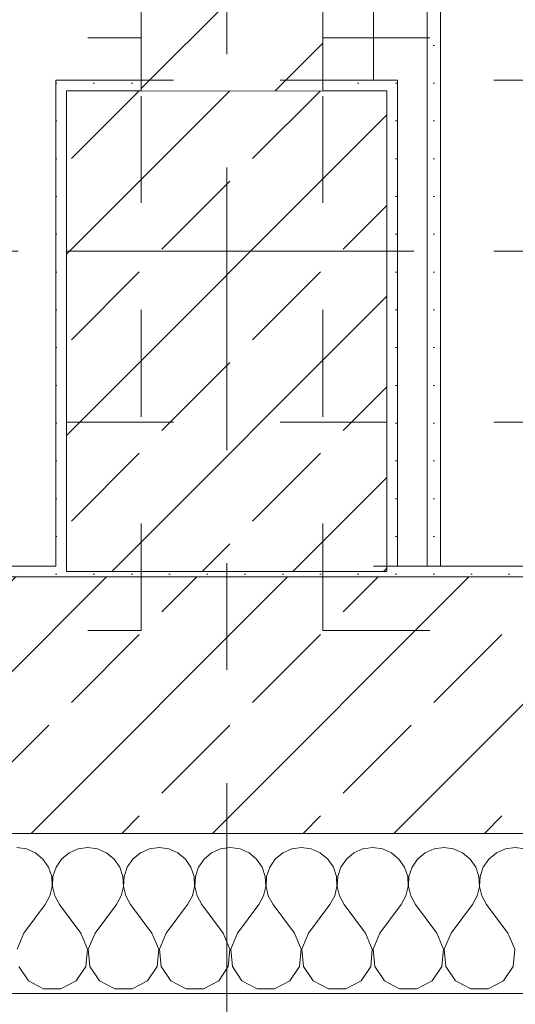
# Model space of a CAD drawing. Header units: metres. Extents: x -4 to 99, y -11 to 17.
# Tile 493 of 656: x 50.736 to 51.2, y -0.155 to 0.767. Entities that reach past the tile are written whole.
import ezdxf

# ---------------------------------------------------------------- set-up
doc = ezdxf.new("R2010")
doc.units = ezdxf.units.M
doc.header["$MEASUREMENT"] = 0
for name, pattern in [('Achse', [0.2, 0.1, -0.05, 0, -0.05]), ('Strichlinie doppelt', [0.546806, 0.264583, -0.105833, 0.070556, -0.105833]), ('Strichlinie eng', [0.115, 0.075, -0.04]), ('Untersicht', [0.1, 0.075, -0.025]), ('Wipeout_Contour', [1, 0, -1])]:
    doc.linetypes.add(name, pattern=pattern)
for name, color, linetype in [('152 - Bemaßung_ Beschriftung.Ausbau', 7, 'Continuous'), ('451 - Universal.Achsen Raster', 7, 'Continuous'), ('603 - Struktur.Bodenplatte_ Decke Roh', 7, 'Continuous'), ('604 - Struktur.Wand Aussen', 7, 'Continuous'), ('605 - Struktur.Wand Innen', 7, 'Continuous'), ('607 - Struktur.Stütze', 7, 'Continuous'), ('608 - Struktur.Träger', 7, 'Continuous'), ('650 - Abdeckung.Fußboden Aufbau', 7, 'Continuous'), ('653 - Abdeckung.TB Verkofferung', 7, 'Continuous'), ('Neubau_606 - Struktur.Wand Innen Ausbau', 7, 'Continuous'), ('Neubau_653 - Abdeckung.TB Verkofferung', 7, 'Continuous')]:
    doc.layers.add(name, color=color, linetype=linetype)
doc.styles.add('ERSTELLTER_STIL_2', font='txt')
doc.dimstyles.new('ERSTELLTER_STIL__1', dxfattribs={"dimtxt": 0.1, "dimasz": 0.0532, "dimexe": 0.18, "dimexo": 0.0625, "dimgap": 0, "dimtad": 1, "dimzin": 0, "dimdsep": 46, "dimtxsty": 'ERSTELLTER_STIL_2', "dimblk": 'ARROWHEAD_2', "dimblk1": 'ARROWHEAD_2', "dimblk2": 'ARROWHEAD_2', "dimcen": 0.09, "dimse1": 1, "dimse2": 1, "dimclrd": 7, "dimclre": 7, "dimclrt": 7, "dimazin": 0, "dimtfac": 1, "dimtdec": 4, "dimtmove": 0, "dimatfit": 3, "dimfxl": 1, "dimtolj": 1, "dimtzin": 0, "dimarcsym": 0})
doc.dimstyles.new('ERSTELLTER_STIL__2', dxfattribs={"dimtxt": 0.1, "dimasz": 0.0532, "dimexe": 0.18, "dimexo": 0.0625, "dimgap": 0, "dimtad": 1, "dimtih": 1, "dimtoh": 1, "dimzin": 0, "dimdsep": 46, "dimtxsty": 'ERSTELLTER_STIL_2', "dimblk": 'ARROWHEAD_2', "dimblk1": 'ARROWHEAD_2', "dimblk2": 'ARROWHEAD_2', "dimcen": 0.09, "dimse1": 1, "dimse2": 1, "dimclrd": 7, "dimclre": 7, "dimclrt": 7, "dimazin": 0, "dimtfac": 1, "dimtdec": 4, "dimtmove": 0, "dimatfit": 3, "dimfxl": 1, "dimtolj": 1, "dimtzin": 0, "dimarcsym": 0})
doc.dimstyles.new('ERSTELLTER_STIL__4', dxfattribs={"dimtxt": 0.1, "dimasz": 0.0532, "dimexe": 0.18, "dimexo": 0.0625, "dimgap": 0, "dimtad": 1, "dimzin": 0, "dimdsep": 46, "dimtxsty": 'ERSTELLTER_STIL_2', "dimblk": 'ARROWHEAD_2', "dimblk1": 'ARROWHEAD_2', "dimblk2": 'ARROWHEAD_2', "dimcen": 0.09, "dimse1": 1, "dimse2": 1, "dimclrd": 7, "dimclre": 7, "dimclrt": 7, "dimazin": 0, "dimtfac": 1, "dimtdec": 4, "dimtmove": 2, "dimatfit": 3, "dimfxl": 1, "dimtolj": 1, "dimtzin": 0, "dimarcsym": 0})
pattern_1 = [(45, (0, 0), (-0.0848528, 0.0848528), []), (45, (-0.04243, 0.04243), (-0.0848528, 0.0848528), [0.09, -0.03])]
pattern_2 = [(45, (0, 0), (-0.01767767, 0.01767767), [0, -0.025])]

# ---------------------------------------------------------------- blocks, each defined once
blk = doc.blocks.new('*X99')
at = {"layer": '604 - Struktur.Wand Aussen', "color": 7, "linetype": 'Continuous', "lineweight": 5}
for p, q in [((50.74244, -0.0096), (50.73333, -0.00833)), ((50.8, -0.00833), (50.79089, -0.0096)), ((50.80911, -0.0096), (50.8, -0.00833)), ((50.86667, -0.00833), (50.85756, -0.0096)), ((50.87578, -0.0096), (50.86667, -0.00833)), ((50.93333, -0.00833), (50.92422, -0.0096)), ((50.94244, -0.0096), (50.93333, -0.00833)), ((51, -0.00833), (50.99089, -0.0096)), ((51.00911, -0.0096), (51, -0.00833)), ((51.06667, -0.00833), (51.05756, -0.0096)), ((51.07578, -0.0096), (51.06667, -0.00833)), ((51.13333, -0.00833), (51.12422, -0.0096)), ((51.14244, -0.0096), (51.13333, -0.00833)), ((51.2, -0.00833), (51.19089, -0.0096)), ((51.20911, -0.0096), (51.2, -0.00833)), ((50.75086, -0.01331), (50.74244, -0.0096)), ((50.75794, -0.01918), (50.75086, -0.01331)), ((50.78248, -0.01331), (50.77539, -0.01918)), ((50.79089, -0.0096), (50.78248, -0.01331)), ((50.81752, -0.01331), (50.80911, -0.0096)), ((50.82461, -0.01918), (50.81752, -0.01331)), ((50.84914, -0.01331), (50.84206, -0.01918)), ((50.85756, -0.0096), (50.84914, -0.01331)), ((50.88419, -0.01331), (50.87578, -0.0096)), ((50.89127, -0.01918), (50.88419, -0.01331)), ((50.91581, -0.01331), (50.90873, -0.01918)), ((50.92422, -0.0096), (50.91581, -0.01331)), ((50.95086, -0.01331), (50.94244, -0.0096)), ((50.95794, -0.01918), (50.95086, -0.01331)), ((50.98248, -0.01331), (50.97539, -0.01918)), ((50.99089, -0.0096), (50.98248, -0.01331)), ((51.01752, -0.01331), (51.00911, -0.0096)), ((51.02461, -0.01918), (51.01752, -0.01331)), ((51.04914, -0.01331), (51.04206, -0.01918)), ((51.05756, -0.0096), (51.04914, -0.01331)), ((51.08419, -0.01331), (51.07578, -0.0096)), ((51.09127, -0.01918), (51.08419, -0.01331)), ((51.11581, -0.01331), (51.10873, -0.01918)), ((51.12422, -0.0096), (51.11581, -0.01331)), ((51.15086, -0.01331), (51.14244, -0.0096)), ((51.15794, -0.01918), (51.15086, -0.01331)), ((51.18248, -0.01331), (51.17539, -0.01918)), ((51.19089, -0.0096), (51.18248, -0.01331)), ((50.76315, -0.02676), (50.75794, -0.01918)), ((50.76609, -0.03547), (50.76315, -0.02676)), ((50.77019, -0.02676), (50.76725, -0.03547)), ((50.77539, -0.01918), (50.77019, -0.02676)), ((50.82981, -0.02676), (50.82461, -0.01918)), ((50.83275, -0.03547), (50.82981, -0.02676)), ((50.83685, -0.02676), (50.83391, -0.03547)), ((50.84206, -0.01918), (50.83685, -0.02676)), ((50.89648, -0.02676), (50.89127, -0.01918)), ((50.89942, -0.03547), (50.89648, -0.02676)), ((50.90352, -0.02676), (50.90058, -0.03547)), ((50.90873, -0.01918), (50.90352, -0.02676)), ((50.96315, -0.02676), (50.95794, -0.01918)), ((50.96609, -0.03547), (50.96315, -0.02676)), ((50.97019, -0.02676), (50.96725, -0.03547)), ((50.97539, -0.01918), (50.97019, -0.02676)), ((51.02981, -0.02676), (51.02461, -0.01918)), ((51.03275, -0.03547), (51.02981, -0.02676)), ((51.03685, -0.02676), (51.03391, -0.03547)), ((51.04206, -0.01918), (51.03685, -0.02676)), ((51.09648, -0.02676), (51.09127, -0.01918)), ((51.09942, -0.03547), (51.09648, -0.02676)), ((51.10352, -0.02676), (51.10058, -0.03547)), ((51.10873, -0.01918), (51.10352, -0.02676)), ((51.16315, -0.02676), (51.15794, -0.01918)), ((51.16609, -0.03547), (51.16315, -0.02676)), ((51.17019, -0.02676), (51.16725, -0.03547)), ((51.17539, -0.01918), (51.17019, -0.02676)), ((50.76653, -0.04466), (50.76609, -0.03547)), ((50.76725, -0.03547), (50.7668, -0.04466)), ((50.8332, -0.04466), (50.83275, -0.03547)), ((50.83391, -0.03547), (50.83347, -0.04466)), ((50.89987, -0.04466), (50.89942, -0.03547)), ((50.90058, -0.03547), (50.90013, -0.04466)), ((50.96653, -0.04466), (50.96609, -0.03547)), ((50.96725, -0.03547), (50.9668, -0.04466)), ((51.0332, -0.04466), (51.03275, -0.03547)), ((51.03391, -0.03547), (51.03347, -0.04466)), ((51.09987, -0.04466), (51.09942, -0.03547)), ((51.10058, -0.03547), (51.10013, -0.04466)), ((51.16653, -0.04466), (51.16609, -0.03547)), ((51.16725, -0.03547), (51.1668, -0.04466)), ((50.76445, -0.05362), (50.76653, -0.04466)), ((50.7668, -0.04466), (50.76888, -0.05362)), ((50.83112, -0.05362), (50.8332, -0.04466)), ((50.83347, -0.04466), (50.83555, -0.05362)), ((50.89778, -0.05362), (50.89987, -0.04466)), ((50.90013, -0.04466), (50.90222, -0.05362)), ((50.96445, -0.05362), (50.96653, -0.04466)), ((50.9668, -0.04466), (50.96888, -0.05362)), ((51.03112, -0.05362), (51.0332, -0.04466)), ((51.03347, -0.04466), (51.03555, -0.05362)), ((51.09778, -0.05362), (51.09987, -0.04466)), ((51.10013, -0.04466), (51.10222, -0.05362)), ((51.16445, -0.05362), (51.16653, -0.04466)), ((51.1668, -0.04466), (51.16888, -0.05362)), ((50.76, -0.06167), (50.76445, -0.05362)), ((50.76888, -0.05362), (50.77333, -0.06167)), ((50.82667, -0.06167), (50.83112, -0.05362)), ((50.83555, -0.05362), (50.84, -0.06167)), ((50.89333, -0.06167), (50.89778, -0.05362)), ((50.90222, -0.05362), (50.90667, -0.06167)), ((50.96, -0.06167), (50.96445, -0.05362)), ((50.96888, -0.05362), (50.97333, -0.06167)), ((51.02667, -0.06167), (51.03112, -0.05362)), ((51.03555, -0.05362), (51.04, -0.06167)), ((51.09333, -0.06167), (51.09778, -0.05362)), ((51.10222, -0.05362), (51.10667, -0.06167)), ((51.16, -0.06167), (51.16445, -0.05362)), ((51.16888, -0.05362), (51.17333, -0.06167)), ((50.74, -0.08833), (50.76, -0.06167)), ((50.79333, -0.08833), (50.77333, -0.06167)), ((50.80667, -0.08833), (50.82667, -0.06167)), ((50.86, -0.08833), (50.84, -0.06167)), ((50.87333, -0.08833), (50.89333, -0.06167)), ((50.92667, -0.08833), (50.90667, -0.06167)), ((50.94, -0.08833), (50.96, -0.06167)), ((50.99333, -0.08833), (50.97333, -0.06167)), ((51.00667, -0.08833), (51.02667, -0.06167)), ((51.06, -0.08833), (51.04, -0.06167)), ((51.07333, -0.08833), (51.09333, -0.06167)), ((51.12667, -0.08833), (51.10667, -0.06167)), ((51.14, -0.08833), (51.16, -0.06167)), ((51.19333, -0.08833), (51.17333, -0.06167)), ((50.74, -0.08833), (50.73371, -0.1033)), ((50.79962, -0.1033), (50.79333, -0.08833)), ((50.80667, -0.08833), (50.80038, -0.1033)), ((50.86629, -0.1033), (50.86, -0.08833)), ((50.87333, -0.08833), (50.86705, -0.1033)), ((50.93295, -0.1033), (50.92667, -0.08833)), ((50.94, -0.08833), (50.93371, -0.1033)), ((50.99962, -0.1033), (50.99333, -0.08833)), ((51.00667, -0.08833), (51.00038, -0.1033)), ((51.06629, -0.1033), (51.06, -0.08833)), ((51.07333, -0.08833), (51.06705, -0.1033)), ((51.13295, -0.1033), (51.12667, -0.08833)), ((51.14, -0.08833), (51.13371, -0.1033)), ((51.19962, -0.1033), (51.19333, -0.08833)), ((50.79808, -0.11947), (50.79962, -0.1033)), ((50.80038, -0.1033), (50.80192, -0.11947)), ((50.86475, -0.11947), (50.86629, -0.1033)), ((50.86705, -0.1033), (50.86858, -0.11947)), ((50.93142, -0.11947), (50.93295, -0.1033)), ((50.93371, -0.1033), (50.93525, -0.11947)), ((50.99808, -0.11947), (50.99962, -0.1033)), ((51.00038, -0.1033), (51.00192, -0.11947)), ((51.06475, -0.11947), (51.06629, -0.1033)), ((51.06705, -0.1033), (51.06858, -0.11947)), ((51.13142, -0.11947), (51.13295, -0.1033)), ((51.13371, -0.1033), (51.13525, -0.11947)), ((51.19808, -0.11947), (51.19962, -0.1033)), ((50.73525, -0.11947), (50.74424, -0.13299)), ((50.7891, -0.13299), (50.79808, -0.11947)), ((50.80192, -0.11947), (50.8109, -0.13299)), ((50.85576, -0.13299), (50.86475, -0.11947)), ((50.86858, -0.11947), (50.87757, -0.13299)), ((50.92243, -0.13299), (50.93142, -0.11947)), ((50.93525, -0.11947), (50.94424, -0.13299)), ((50.9891, -0.13299), (50.99808, -0.11947)), ((51.00192, -0.11947), (51.0109, -0.13299)), ((51.05576, -0.13299), (51.06475, -0.11947)), ((51.06858, -0.11947), (51.07757, -0.13299)), ((51.12243, -0.13299), (51.13142, -0.11947)), ((51.13525, -0.11947), (51.14424, -0.13299)), ((51.1891, -0.13299), (51.19808, -0.11947)), ((50.74424, -0.13299), (50.75855, -0.14066)), ((50.77479, -0.14066), (50.7891, -0.13299)), ((50.8109, -0.13299), (50.82521, -0.14066)), ((50.84145, -0.14066), (50.85576, -0.13299)), ((50.87757, -0.13299), (50.89188, -0.14066)), ((50.90812, -0.14066), (50.92243, -0.13299)), ((50.94424, -0.13299), (50.95855, -0.14066)), ((50.97479, -0.14066), (50.9891, -0.13299)), ((51.0109, -0.13299), (51.02521, -0.14066)), ((51.04145, -0.14066), (51.05576, -0.13299)), ((51.07757, -0.13299), (51.09188, -0.14066)), ((51.10812, -0.14066), (51.12243, -0.13299)), ((51.14424, -0.13299), (51.15855, -0.14066)), ((51.17479, -0.14066), (51.1891, -0.13299)), ((50.75855, -0.14066), (50.77479, -0.14066)), ((50.82521, -0.14066), (50.84145, -0.14066)), ((50.89188, -0.14066), (50.90812, -0.14066)), ((50.95855, -0.14066), (50.97479, -0.14066)), ((51.02521, -0.14066), (51.04145, -0.14066)), ((51.09188, -0.14066), (51.10812, -0.14066)), ((51.15855, -0.14066), (51.17479, -0.14066))]:
    blk.add_line(p, q, dxfattribs=at)
blk = doc.blocks.new('*D363')
at = {"layer": '152 - Bemaßung_ Beschriftung.Ausbau', "color": 7, "linetype": 'Continuous', "lineweight": 5}
for p, q in [((-1.675, 0.005), (-1.675, 0.245)), ((-1.71, 0.02521), (-1.64, -0.01521)), ((-1.6225, 0.005), (-1.7275, 0.005)), ((-1.675, -0.145), (-1.675, 0.005)), ((-1.71, -0.12479), (-1.64, -0.16521)), ((-1.6225, -0.145), (-1.7275, -0.145)), ((-1.675, -0.17923), (-1.675, -0.145))]:
    blk.add_line(p, q, dxfattribs=at)
at = {"layer": '152 - Bemaßung_ Beschriftung.Ausbau', "color": 7, "lineweight": 5, "insert": (-1.68664, -0.14589), "char_height": 0.1, "attachment_point": 7, "rotation": 90, "style": 'ERSTELLTER_STIL_2'}
blk.add_mtext('\\A1;{\\pql;\\fArial|b0|i0|c0|p38;15}', dxfattribs=at)
blk = doc.blocks.new('ARROWHEAD_2')
at = {"color": 0, "linetype": 'Continuous', "lineweight": 0}
for p, q in [((-0.378, -0.655), (0.378, 0.655)), ((0, 0), (-1, 0))]:
    blk.add_line(p, q, dxfattribs=at)
blk = doc.blocks.new('*D364')
at = {"layer": '152 - Bemaßung_ Beschriftung.Ausbau', "color": 7, "linetype": 'Continuous', "lineweight": 5}
blk.add_line((-1.71, 0.02521), (-1.64, -0.01521), dxfattribs=at)
blk = doc.blocks.new('*D369')
at = {"layer": '152 - Bemaßung_ Beschriftung.Ausbau', "color": 7, "linetype": 'Continuous', "lineweight": 5}
for p, q in [((-2.175, 0.005), (-2.175, 0.245)), ((-2.21, 0.02521), (-2.14, -0.01521)), ((-2.1225, 0.005), (-2.2275, 0.005)), ((-2.175, -0.145), (-2.175, 0.005)), ((-2.21, -0.12479), (-2.14, -0.16521)), ((-2.1225, -0.145), (-2.2275, -0.145)), ((-2.175, -0.17923), (-2.175, -0.145))]:
    blk.add_line(p, q, dxfattribs=at)
at = {"layer": '152 - Bemaßung_ Beschriftung.Ausbau', "color": 7, "lineweight": 5, "insert": (-2.1845, -0.14511), "char_height": 0.1, "attachment_point": 7, "rotation": 90, "style": 'ERSTELLTER_STIL_2'}
blk.add_mtext('\\A1;{\\pql;\\fArial|b0|i0|c0|p38;15}', dxfattribs=at)
blk = doc.blocks.new('*D370')
at = {"layer": '152 - Bemaßung_ Beschriftung.Ausbau', "color": 7, "linetype": 'Continuous', "lineweight": 5}
for p, q in [((-2.21, 0.27019), (-2.14, 0.22978)), ((-2.14, 0.22479), (-2.21, 0.26521)), ((-2.1225, 0.245), (-2.2275, 0.245)), ((-2.175, 0.005), (-2.175, 0.245)), ((-2.21, 0.02521), (-2.14, -0.01521))]:
    blk.add_line(p, q, dxfattribs=at)
at = {"layer": '152 - Bemaßung_ Beschriftung.Ausbau', "color": 7, "lineweight": 5, "insert": (-2.195, 0.04911), "char_height": 0.1, "attachment_point": 7, "rotation": 90, "style": 'ERSTELLTER_STIL_2'}
blk.add_mtext('\\A1;{\\pql;\\fArial|b0|i0|c0|p38;24}', dxfattribs=at)
blk = doc.blocks.new('*D414')
at = {"layer": '152 - Bemaßung_ Beschriftung.Ausbau', "color": 7, "linetype": 'Continuous', "lineweight": 5}
for p, q in [((50.33999, -4.1125), (50.33999, -4.0075)), ((51.55, -4.1125), (51.55, -4.0075)), ((50.3602, -4.025), (50.31978, -4.095)), ((51.57021, -4.025), (51.52979, -4.095)), ((50.33999, -4.06), (51.55, -4.06))]:
    blk.add_line(p, q, dxfattribs=at)
at = {"layer": '152 - Bemaßung_ Beschriftung.Ausbau', "color": 7, "lineweight": 5, "insert": (50.81197, -4.04), "char_height": 0.1, "attachment_point": 7, "style": 'ERSTELLTER_STIL_2'}
blk.add_mtext('\\A1;{\\pql;\\fArial|b0|i0|c0|p38;1,21}', dxfattribs=at)
blk = doc.blocks.new('*D447')
at = {"layer": '152 - Bemaßung_ Beschriftung.Ausbau', "color": 7, "linetype": 'Continuous', "lineweight": 5}
for p, q in [((47.56749, -4.6125), (47.56749, -4.5075)), ((50.85, -4.6125), (50.85, -4.5075)), ((47.5877, -4.525), (47.54728, -4.595)), ((50.87021, -4.525), (50.82979, -4.595)), ((47.56749, -4.56), (50.85, -4.56))]:
    blk.add_line(p, q, dxfattribs=at)
at = {"layer": '152 - Bemaßung_ Beschriftung.Ausbau', "color": 7, "lineweight": 5, "char_height": 0.1, "attachment_point": 7, "style": 'ERSTELLTER_STIL_2'}
for s, insert in [('\\A1;{\\pql;\\fArial|b0|i0|c0|p38;16\\fArial|b0|i0|c0|p38;\\A1{\\H.66x;\\S75^  ;}}', (47.58772, -4.54165)), ('\\A1;{\\pql;\\fArial|b0|i0|c0|p38;3,28\\fArial|b0|i0|c0|p38;\\A1{\\H.66x;\\S25^  ;}}', (49.07572, -4.55941)), ('\\A1;{\\pql;\\fArial|b0|i0|c0|p38;17}', (50.678, -4.54))]:
    blk.add_mtext(s, dxfattribs=dict(at, insert=insert))
blk = doc.blocks.new('*D448')
at = {"layer": '152 - Bemaßung_ Beschriftung.Ausbau', "color": 7, "linetype": 'Continuous', "lineweight": 5}
for p, q in [((50.85, -4.6125), (50.85, -4.5075)), ((51.02, -4.6125), (51.02, -4.5075)), ((50.87021, -4.525), (50.82979, -4.595)), ((51.04021, -4.525), (50.99979, -4.595)), ((50.85, -4.56), (51.02, -4.56))]:
    blk.add_line(p, q, dxfattribs=at)
blk = doc.blocks.new('*D449')
at = {"layer": '152 - Bemaßung_ Beschriftung.Ausbau', "color": 7, "linetype": 'Continuous', "lineweight": 5}
for p, q in [((51.02, -4.6125), (51.02, -4.5075)), ((54.46, -4.6125), (54.46, -4.5075)), ((51.04021, -4.525), (50.99979, -4.595)), ((54.48021, -4.525), (54.43979, -4.595)), ((51.02, -4.56), (54.46, -4.56))]:
    blk.add_line(p, q, dxfattribs=at)
at = {"layer": '152 - Bemaßung_ Beschriftung.Ausbau', "color": 7, "lineweight": 5, "char_height": 0.1, "attachment_point": 7, "style": 'ERSTELLTER_STIL_2'}
for s, insert in [('\\A1;{\\pql;\\fArial|b0|i0|c0|p38;3,44}', (52.53108, -4.54)), ('\\A1;{\\pql;\\fArial|b0|i0|c0|p38;16}', (54.288, -4.54))]:
    blk.add_mtext(s, dxfattribs=dict(at, insert=insert))
blk = doc.blocks.new('*D486')
at = {"layer": '152 - Bemaßung_ Beschriftung.Ausbau', "color": 7, "linetype": 'Continuous', "lineweight": 5}
for p, q in [((47.47999, -5.1125), (47.47999, -5.0075)), ((50.77999, -5.1125), (50.77999, -5.0075)), ((47.5002, -5.025), (47.45978, -5.095)), ((50.8002, -5.025), (50.75978, -5.095)), ((47.47999, -5.06), (50.77999, -5.06))]:
    blk.add_line(p, q, dxfattribs=at)
at = {"layer": '152 - Bemaßung_ Beschriftung.Ausbau', "color": 7, "lineweight": 5, "insert": (48.99696, -5.04), "char_height": 0.1, "attachment_point": 7, "style": 'ERSTELLTER_STIL_2'}
blk.add_mtext('\\A1;{\\pql;\\fArial|b0|i0|c0|p38;3,30}', dxfattribs=at)
blk = doc.blocks.new('*D487')
at = {"layer": '152 - Bemaßung_ Beschriftung.Ausbau', "color": 7, "linetype": 'Continuous', "lineweight": 5}
for p, q in [((50.77999, -5.1125), (50.77999, -5.0075)), ((51.07999, -5.1125), (51.07999, -5.0075)), ((50.8002, -5.025), (50.75978, -5.095)), ((51.1002, -5.025), (51.05978, -5.095)), ((50.77999, -5.06), (51.07999, -5.06))]:
    blk.add_line(p, q, dxfattribs=at)
at = {"layer": '152 - Bemaßung_ Beschriftung.Ausbau', "color": 7, "lineweight": 5, "insert": (50.8541, -5.04), "char_height": 0.1, "attachment_point": 7, "style": 'ERSTELLTER_STIL_2'}
blk.add_mtext('\\A1;{\\pql;\\fArial|b0|i0|c0|p38;30}', dxfattribs=at)
blk = doc.blocks.new('*D488')
at = {"layer": '152 - Bemaßung_ Beschriftung.Ausbau', "color": 7, "linetype": 'Continuous', "lineweight": 5}
for p, q in [((51.07999, -5.1125), (51.07999, -5.0075)), ((54.37999, -5.1125), (54.37999, -5.0075)), ((51.1002, -5.025), (51.05978, -5.095)), ((54.4002, -5.025), (54.35978, -5.095)), ((51.07999, -5.06), (54.37999, -5.06))]:
    blk.add_line(p, q, dxfattribs=at)
at = {"layer": '152 - Bemaßung_ Beschriftung.Ausbau', "color": 7, "lineweight": 5, "insert": (52.59696, -5.04), "char_height": 0.1, "attachment_point": 7, "style": 'ERSTELLTER_STIL_2'}
blk.add_mtext('\\A1;{\\pql;\\fArial|b0|i0|c0|p38;3,30}', dxfattribs=at)
blk = doc.blocks.new('*D497')
at = {"layer": '152 - Bemaßung_ Beschriftung.Ausbau', "color": 7, "linetype": 'Continuous', "lineweight": 5}
for p, q in [((-0.165, -5.6125), (-0.165, -5.5075)), ((62.42503, -5.6125), (62.42503, -5.5075)), ((-0.14479, -5.525), (-0.18521, -5.595)), ((62.40482, -5.595), (62.44523, -5.525)), ((-0.19923, -5.56), (-0.165, -5.56)), ((-0.165, -5.56), (62.42503, -5.56)), ((62.42503, -5.56), (62.45926, -5.56))]:
    blk.add_line(p, q, dxfattribs=at)
at = {"layer": '152 - Bemaßung_ Beschriftung.Ausbau', "color": 7, "lineweight": 5, "insert": (30.95904, -5.54), "char_height": 0.1, "attachment_point": 7, "style": 'ERSTELLTER_STIL_2'}
blk.add_mtext('\\A1;{\\pql;\\fArial|b0|i0|c0|p38;62,59}', dxfattribs=at)

msp = doc.modelspace()

# ---------------------------------------------------------------- hatches: boundary and pattern name
at = {"layer": '604 - Struktur.Wand Aussen', "linetype": 'Continuous', "lineweight": 0, "true_color": 0x000000}
h = msp.add_hatch(dxfattribs=at)
h.set_pattern_fill('Gips_0001', color=18, style=0, pattern_type=2)
h.set_pattern_definition(pattern_2)
h.paths.add_polyline_path([(50.33999, 0.245), (50.76999, 0.245), (50.76999, 0.255), (50.33999, 0.255)])
h = msp.add_hatch(dxfattribs=at)
h.set_pattern_fill('Gips_0001', color=18, style=0, pattern_type=2)
h.set_pattern_definition(pattern_2)
h.paths.add_polyline_path([(51.55, 0.255), (51.08999, 0.255), (51.08999, 0.245), (51.55, 0.245)])
h = msp.add_hatch(dxfattribs=at)
h.set_pattern_fill('Beton__Stahlbeton_0001', color=18, style=0, pattern_type=2)
h.set_pattern_definition(pattern_1)
h.paths.add_polyline_path([(50.27999, 0.005), (51.61, 0.005), (51.61, 0.125), (51.55, 0.125), (51.55, 0.195), (51.55, 0.245), (50.33999, 0.245), (50.33999, 0.195), (50.33999, 0.125), (50.27999, 0.125)])
h = msp.add_hatch(dxfattribs=at)
h.set_pattern_fill('Verputz_0001', color=18, style=0, pattern_type=2)
h.set_pattern_definition([(0, (0, 0), (0, 0.08660254), [0, -0.05]), (0, (0.025, 0.0433), (0, 0.08660254), [0, -0.05])])
h.paths.add_polyline_path([(51.64, -0.145), (50.24999, -0.145), (50.24999, -0.155), (51.64, -0.155)])
at = {"layer": '607 - Struktur.Stütze', "linetype": 'Continuous', "lineweight": 0, "true_color": 0x000000}
h = msp.add_hatch(dxfattribs=at)
h.set_pattern_fill('Gips_0001', color=18, style=0, pattern_type=2)
h.set_pattern_definition(pattern_2)
h.paths.add_polyline_path([(50.76999, 0.70998), (50.76999, 0.255), (50.77999, 0.255), (50.77999, 0.69998), (50.85, 0.69998), (50.85, 0.70998)])
h = msp.add_hatch(dxfattribs=at)
h.set_pattern_fill('Gips_0001', color=18, style=0, pattern_type=2)
h.set_pattern_definition(pattern_2)
h.paths.add_polyline_path([(51.02, 0.69998), (51.07999, 0.69998), (51.07999, 0.255), (51.08999, 0.255), (51.08999, 0.70998), (51.02, 0.70998)])
h = msp.add_hatch(dxfattribs=at)
h.set_pattern_fill('Beton__Stahlbeton_0001', color=18, style=0, pattern_type=2)
h.set_pattern_definition(pattern_1)
h.paths.add_polyline_path([(50.77999, 0.24998), (51.07999, 0.24998), (51.07999, 0.69998), (50.77999, 0.69998)])
h = msp.add_hatch(dxfattribs=at)
h.set_pattern_fill('Gips_0001', color=18, style=0, pattern_type=2)
h.set_pattern_definition(pattern_2)
h.paths.add_polyline_path([(50.76999, 0.255), (50.76999, 0.245), (51.08999, 0.245), (51.08999, 0.255), (51.07999, 0.255), (51.07999, 0.24998), (50.77999, 0.24998), (50.77999, 0.255)])
at = {"layer": 'Neubau_606 - Struktur.Wand Innen Ausbau', "linetype": 'Continuous', "lineweight": 0, "true_color": 0x000000}
h = msp.add_hatch(dxfattribs=at)
h.set_pattern_fill('Gips_0001', color=18, style=0, pattern_type=2)
h.set_pattern_definition(pattern_2)
h.paths.add_polyline_path([(51.1175, 0.99748), (51.1175, 0.255), (51.13, 0.255), (51.13, 0.99748)])

# ---------------------------------------------------------------- linework, layer by layer
at = {"layer": '451 - Universal.Achsen Raster', "color": 160, "linetype": 'Strichlinie doppelt', "lineweight": 9, "true_color": 0x3232ff}
msp.add_line((64.93503, 0.54998), (-3.175, 0.54998), dxfattribs=at)
at = {"layer": '603 - Struktur.Bodenplatte_ Decke Roh', "color": 7, "linetype": 'Strichlinie eng', "lineweight": 9, "flags": 128}
msp.add_lwpolyline([(55.21999, 0.005), (43.73, 0.005)], dxfattribs=at)
at = {"layer": '604 - Struktur.Wand Aussen', "color": 7, "linetype": 'Continuous', "lineweight": 13}
for p, q in [((51.55, 0.245), (50.33999, 0.245)), ((50.27999, 0.005), (51.61, 0.005))]:
    msp.add_line(p, q, dxfattribs=at)
at = {"layer": '604 - Struktur.Wand Aussen', "color": 7, "linetype": 'Continuous', "lineweight": 5}
msp.add_line((50.27999, -0.145), (51.61, -0.145), dxfattribs=at)
at = {"layer": '604 - Struktur.Wand Aussen', "color": 7, "linetype": 'Continuous', "lineweight": 5, "flags": 128}
for points in [[(50.76999, 0.255), (50.33999, 0.255)], [(51.55, 0.255), (51.08999, 0.255)]]:
    msp.add_lwpolyline(points, dxfattribs=at)
at = {"layer": '607 - Struktur.Stütze', "color": 7, "linetype": 'Continuous', "lineweight": 5, "flags": 128}
for points in [[(50.85, 0.70998), (50.76999, 0.70998), (50.76999, 0.255)], [(51.08999, 0.255), (51.08999, 0.70998), (51.02, 0.70998)]]:
    msp.add_lwpolyline(points, dxfattribs=at)
at = {"layer": '607 - Struktur.Stütze', "color": 7, "linetype": 'Continuous', "lineweight": 13, "flags": 128}
msp.add_lwpolyline([(50.77999, 0.24998), (51.07999, 0.24998), (51.07999, 0.69998), (50.77999, 0.69998)], close=True, dxfattribs=at)
at = {"layer": '608 - Struktur.Träger', "color": 7, "linetype": 'Achse', "lineweight": 9}
msp.add_line((0.37999, 0.54998), (61.87999, 0.54998), dxfattribs=at)
at = {"layer": '608 - Struktur.Träger', "color": 7, "linetype": 'Untersicht', "lineweight": 13}
msp.add_line((0.37999, 0.38998), (61.87999, 0.38998), dxfattribs=at)
at = {"layer": '650 - Abdeckung.Fußboden Aufbau', "color": 7, "linetype": 'Continuous', "lineweight": 13, "flags": 128}
for points in [[(47.76749, 5.805), (47.76749, 4.91248), (47.56749, 4.91248), (47.56749, 0.255), (50.76999, 0.255), (50.76999, 0.70998), (50.85, 0.70998), (50.85, 5.805), (49.66, 5.805)], [(51.02, 5.18998), (51.02, 0.70998), (51.08999, 0.70998), (51.08999, 0.255), (54.36999, 0.255), (54.36999, 0.70998), (54.46, 0.70998), (54.46, 5.18998), (54.36999, 5.18998), (54.36999, 5.805), (53.24003, 5.805)]]:
    msp.add_lwpolyline(points, dxfattribs=at)
at = {"layer": '653 - Abdeckung.TB Verkofferung', "color": 7, "linetype": 'Untersicht', "lineweight": 9}
msp.add_line((47.4, 0.19498), (50.85, 0.19498), dxfattribs=at)
at = {"layer": 'Neubau_606 - Struktur.Wand Innen Ausbau', "color": 1, "linetype": 'Continuous', "lineweight": 5}
msp.add_line((51.1175, 0.255), (51.1175, 0.94748), dxfattribs=at)
at = {"layer": 'Neubau_606 - Struktur.Wand Innen Ausbau', "color": 1, "linetype": 'Continuous', "lineweight": 5, "flags": 128}
for points in [[(51.13, 0.255), (51.13, 1.00998)], [(51.0675, 0.94748), (51.0675, 0.70998)], [(51.1175, 0.255), (51.0675, 0.255)], [(51.13, 0.255), (51.1175, 0.255)]]:
    msp.add_lwpolyline(points, dxfattribs=at)
at = {"layer": 'Neubau_653 - Abdeckung.TB Verkofferung', "color": 1, "linetype": 'Untersicht', "lineweight": 9}
for p, q in [((51.02, 0.74948), (62.02503, 0.74948)), ((51.02, 0.19498), (51.02, 0.74948)), ((51.02, 0.19498), (62.02503, 0.19498))]:
    msp.add_line(p, q, dxfattribs=at)

# ---------------------------------------------------------------- block references
at = {"layer": '604 - Struktur.Wand Aussen', "color": 7, "lineweight": 18}
msp.add_blockref('*X99', (0, 0), dxfattribs=at)

# ---------------------------------------------------------------- dimensions: what is measured, and where the dimension line sits
at = {"layer": '152 - Bemaßung_ Beschriftung.Ausbau', "color": 7, "linetype": 'Continuous', "lineweight": 5}
for base, p1, p2, picture, middle in [((50.77999, -5.06), (47.47999, 0.69998), (50.77999, 0.69998), '*D486', (49.12684, -4.99)), ((54.37999, -5.06), (51.07999, 0.69998), (54.37999, 0.69998), '*D488', (52.72684, -4.99)), ((51.55, -4.06), (50.33999, 0.125), (51.55, 0.125), '*D414', (50.94185, -3.99)), ((62.42503, -5.56), (-0.165, -0.145), (62.42503, -0.145), '*D497', (31.12704, -5.49))]:
    dim = msp.add_linear_dim(base=base, p1=p1, p2=p2, dimstyle='ERSTELLTER_STIL__2', dxfattribs=at)
    dim.commit()
    dim.dimension.update_dxf_attribs({"geometry": picture, "text_midpoint": middle, "dimtype": 160})
for base, p1, p2, dimstyle, picture, middle in [((-2.175, 0.245), (62.27503, 0.005), (0.36999, 0.245), 'ERSTELLTER_STIL__1', '*D370', (-2.245, 0.12535)), ((-2.175, 0.005), (-0.165, -0.145), (62.27503, 0.005), 'ERSTELLTER_STIL__4', '*D369', (-2.2345, -0.06888)), ((-1.675, 0.005), (-0.165, -0.145), (62.27503, 0.005), 'ERSTELLTER_STIL__4', '*D363', (-1.73664, -0.06965)), ((-1.675, 0.005), (62.275025, 0.005), (-0.015, 0.005), 'ERSTELLTER_STIL__1', '*D364', (-1.7450000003, 0.001853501))]:
    dim = msp.add_linear_dim(base=base, p1=p1, p2=p2, angle=90, dimstyle=dimstyle, dxfattribs=at)
    dim.commit()
    dim.dimension.update_dxf_attribs({"geometry": picture, "text_midpoint": middle, "dimtype": 160, "text_rotation": 90})

# ---------------------------------------------------------------- next in the draw order: wipeouts: each hides what was drawn before it
at = {"color": 254, "linetype": 'Wipeout_Contour', "lineweight": 0, "ltscale": 204.263722}
msp.add_wipeout([(51.02, 5.09998), (50.85, 5.09998), (50.85, 0.69998), (51.02, 0.69998)], dxfattribs=at).dxf.layer = '605 - Struktur.Wand Innen'

# ---------------------------------------------------------------- next in the draw order: hatches: boundary and pattern name
at = {"layer": '605 - Struktur.Wand Innen', "linetype": 'Continuous', "lineweight": 0, "true_color": 0x000000}
h = msp.add_hatch(dxfattribs=at)
h.set_pattern_fill('MW_Ziegel_0001', color=18, style=0, pattern_type=2)
h.set_pattern_definition([(45, (0, 0), (-0.06363961, 0.06363961), [])])
h.paths.add_polyline_path([(51.02, 5.09998), (50.85, 5.09998), (50.85, 0.69998), (51.02, 0.69998)])

# ---------------------------------------------------------------- next in the draw order: linework, layer by layer
at = {"layer": '451 - Universal.Achsen Raster', "color": 160, "linetype": 'Strichlinie doppelt', "lineweight": 9, "true_color": 0x3232ff}
msp.add_line((50.92999, -10.585), (50.92999, 16.355), dxfattribs=at)
at = {"layer": '605 - Struktur.Wand Innen', "color": 7, "linetype": 'Continuous', "lineweight": 18, "flags": 128}
for points in [[(50.85, 5.09998), (50.85, 0.69998)], [(51.02, 0.69998), (51.02, 5.09998)]]:
    msp.add_lwpolyline(points, dxfattribs=at)
at = {"layer": '608 - Struktur.Träger', "color": 7, "linetype": 'Untersicht', "lineweight": 13}
msp.add_line((0.37999, 0.70998), (61.87999, 0.70998), dxfattribs=at)
at = {"layer": '653 - Abdeckung.TB Verkofferung', "color": 7, "linetype": 'Untersicht', "lineweight": 9}
for p in [(47.4, 0.74948), (50.85, 0.19498)]:
    msp.add_line(p, (50.85, 0.74948), dxfattribs=at)

# ---------------------------------------------------------------- next in the draw order: dimensions: what is measured, and where the dimension line sits
at = {"layer": '152 - Bemaßung_ Beschriftung.Ausbau', "color": 7, "linetype": 'Continuous', "lineweight": 5}
for base, p1, p2, picture, middle in [((50.85, -4.56), (47.56749, 0.70998), (50.85, 3.25249), '*D447', (49.37877, -4.49)), ((51.02, -4.56), (50.85, 3.25249), (51.02, 3.25249), '*D448', (50.75423, -4.49)), ((54.46, -4.56), (51.02, 3.25249), (54.46, 2.94998), '*D449', (52.66097, -4.49)), ((51.07999, -5.06), (50.77999, 0.69998), (51.07999, 0.69998), '*D487', (50.93034, -4.99))]:
    dim = msp.add_linear_dim(base=base, p1=p1, p2=p2, dimstyle='ERSTELLTER_STIL__2', dxfattribs=at)
    dim.commit()
    dim.dimension.update_dxf_attribs({"geometry": picture, "text_midpoint": middle, "dimtype": 160})

doc.saveas('drawing.dxf')
